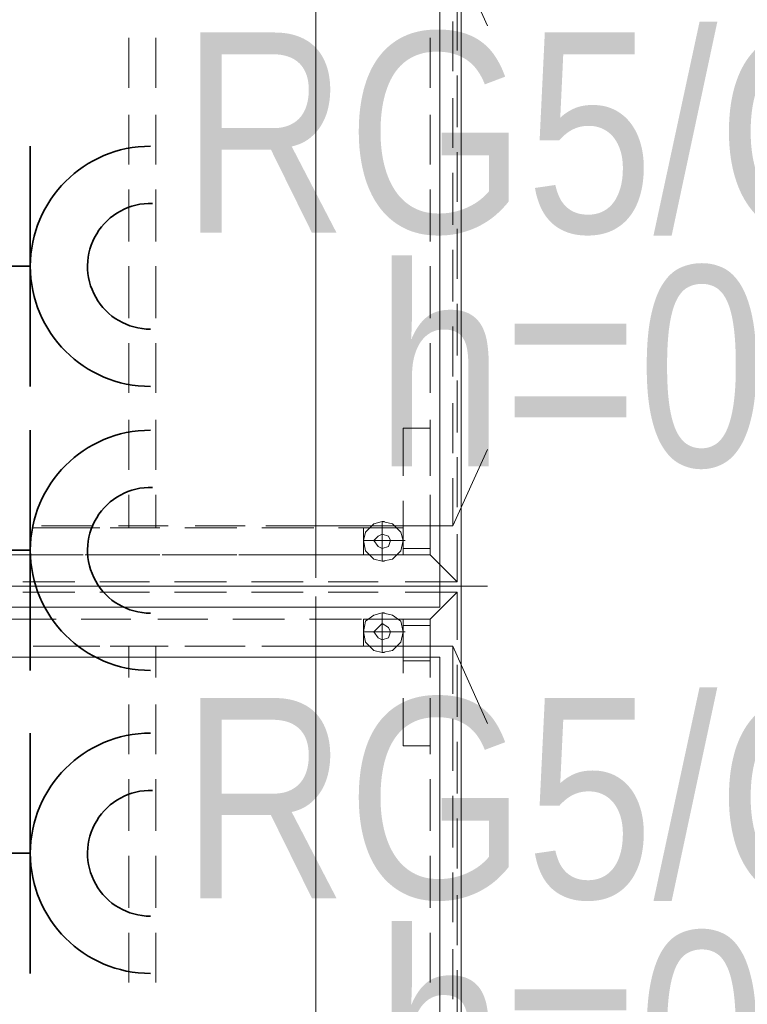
# Model space of a CAD drawing. Header units: millimetres. Extents: x -1465 to 393277, y -3788 to 454312.
# Tile 558 of 656: x 372757 to 373483, y 76622 to 77606. Entities that reach past the tile are written whole.
import ezdxf
from ezdxf.enums import TextEntityAlignment as Align

# ---------------------------------------------------------------- set-up
doc = ezdxf.new("R2010")
doc.units = ezdxf.units.MM
doc.layers.add('2D - Rysunki i Obrazki', color=8, linetype='Continuous')
doc.layers.add('\xa0♦EL - Gniazda', color=1, linetype='Continuous', lineweight=35)
doc.layers.add('\xa0♦EL - Gniazda (opis)', color=1, linetype='Continuous', lineweight=18)
doc.styles.add('Arial Narrow', font='ARIALN.TTF')
doc.styles.add('CP_ATTR', font='ARIALN.TTF')

# ---------------------------------------------------------------- blocks, each defined once
blk = doc.blocks.new('CPEL_D17')
for p, q in [((0, 0), (0, -0.4)), ((-0.2, -0.4), (0.2, -0.4))]:
    blk.add_line(p, q)
for radius, start in [(0.2, 360), (0.1047, 358.2125)]:
    blk.add_arc((0, -0.6), radius, start, 180)
at = {"linetype": 'ByBlock', "style": 'CP_ATTR', "flags": 9}
for tag, p in [('NAME', (-0.0919, -0.0183)), ('NUMBER', (-0.0919, -0.0185)), ('CHARACTER', (-0.0919, -0.0184)), ('PRODUCT-TYPE', (-0.0919, -0.0186)), ('ORDER-NO', (-0.0919, -0.0187)), ('OTHER', (-0.0918, -0.0183)), ('PRODUCER', (-0.0917, -0.0183)), ('ARTICLE', (-0.0916, -0.0183)), ('VOLTAGE', (-0.0916, -0.0185)), ('GROUP', (-0.0915, -0.0185)), ('WEIGHT', (-0.0915, -0.0184)), ('POWER', (-0.0915, -0.0187))]:
    blk.add_attdef(tag, text='', height=0.00005, dxfattribs=at).set_placement(p, align=Align.MIDDLE_LEFT)

msp = doc.modelspace()

# ---------------------------------------------------------------- linework, layer by layer
at = {"layer": '2D - Rysunki i Obrazki', "color": 8, "linetype": 'Continuous', "lineweight": 13, "ltscale": 100, "flags": 128}
for points in [[(373197.35, 78313.11), (373197.35, 77039.95), (372448.81, 77039.95), (372448.81, 78313.11)], [(373197.35, 78313.11), (373197.35, 77039.95), (372448.81, 77039.95), (372448.81, 78313.11)], [(373197.35, 77039.95), (373197.35, 78313.11), (372448.81, 78313.11), (372448.81, 77039.95)], [(373197.35, 78313.11), (373197.35, 77039.95), (372448.81, 77039.95), (372448.81, 78313.11)], [(373197.35, 78313.11), (373197.35, 77039.95), (372448.81, 77039.95), (372448.81, 78313.11)], [(373197.35, 77039.95), (373197.35, 78313.11), (372448.81, 78313.11), (372448.81, 77039.95)], [(373197.35, 78313.11), (373197.35, 77039.95), (372448.81, 77039.95), (372448.81, 78313.11)], [(373176.17, 78218.87), (373176.17, 77018.87), (372426.17, 77018.87), (372426.17, 78218.87)], [(373099.9, 77098.01), (373099.9, 77071.06), (373139.29, 77071.06), (373139.29, 77098.01)], [(373118.56, 77077.28), (373124.78, 77079.35), (373126.85, 77085.57), (373124.78, 77089.72), (373118.56, 77091.79), (373114.41, 77089.72), (373110.27, 77085.57), (373114.41, 77079.35)], [(373197.35, 77039.95), (373197.35, 75764.73), (372448.81, 75764.73), (372448.81, 77039.95)], [(373197.35, 77039.95), (373197.35, 75764.73), (372448.81, 75764.73), (372448.81, 77039.95)], [(373197.35, 75764.73), (373197.35, 77039.95), (372448.81, 77039.95), (372448.81, 75764.73)], [(373197.35, 77039.95), (373197.35, 75764.73), (372448.81, 75764.73), (372448.81, 77039.95)], [(373197.35, 77039.95), (373197.35, 75764.73), (372448.81, 75764.73), (372448.81, 77039.95)], [(373197.35, 75764.73), (373197.35, 77039.95), (372448.81, 77039.95), (372448.81, 75764.73)], [(373197.35, 77039.95), (373197.35, 75764.73), (372448.81, 75764.73), (372448.81, 77039.95)], [(373099.9, 77006.78), (373099.9, 76979.82), (373139.29, 76979.82), (373139.29, 77006.78)], [(373118.56, 76986.04), (373124.78, 76988.12), (373126.85, 76994.34), (373124.78, 76998.48), (373118.56, 77002.63), (373114.41, 76998.48), (373110.27, 76994.34), (373114.41, 76988.12)], [(373176.17, 76968.87), (373176.17, 75768.87), (372426.17, 75768.87), (372426.17, 76968.87)]]:
    msp.add_lwpolyline(points, close=True, dxfattribs=at)
for points in [[(373052.21, 77726.29), (373052.21, 77048.25)], [(373189.06, 77676.53), (373223.46, 77599.48)], [(373193.21, 77626.76), (373193.21, 77574.93)], [(373189.06, 77603.96), (373189.06, 77554.19)], [(372865.59, 77537.6), (372865.59, 77587.37)], [(372892.54, 77587.37), (372892.54, 77537.6)], [(373166.25, 77537.6), (373166.25, 77587.37)], [(373193.21, 77550.04), (373193.21, 77498.21)], [(373189.06, 77527.24), (373189.06, 77477.47)], [(372865.59, 77460.88), (372865.59, 77510.65)], [(372892.54, 77510.65), (372892.54, 77460.88)], [(373166.25, 77460.88), (373166.25, 77510.65)], [(373193.21, 77473.32), (373193.21, 77423.56)], [(373189.06, 77452.59), (373189.06, 77400.75)], [(372865.59, 77384.16), (372865.59, 77436)], [(372892.54, 77436), (372892.54, 77384.16)], [(373166.25, 77384.16), (373166.25, 77436)], [(373193.21, 77396.6), (373193.21, 77346.84)], [(373189.06, 77375.87), (373189.06, 77324.03)], [(372865.59, 77307.44), (372865.59, 77359.28)], [(372892.54, 77359.28), (372892.54, 77307.44)], [(373166.25, 77307.44), (373166.25, 77359.28)], [(373193.21, 77321.95), (373193.21, 77270.12)], [(373189.06, 77299.15), (373189.06, 77249.38)], [(372865.59, 77232.79), (372865.59, 77282.56)], [(372892.54, 77282.56), (372892.54, 77232.79)], [(373166.25, 77232.79), (373166.25, 77282.56)], [(373193.21, 77245.23), (373193.21, 77193.4)], [(373189.06, 77222.42), (373189.06, 77172.66)], [(372865.59, 77156.07), (372865.59, 77205.84)], [(372892.54, 77205.84), (372892.54, 77156.07)], [(373166.25, 77156.07), (373166.25, 77205.84)], [(373139.29, 77197.54), (373166.25, 77197.54)], [(373139.29, 77149.85), (373139.29, 77197.54)], [(373166.25, 77197.54), (373166.25, 77149.85)], [(373189.06, 77100.09), (373223.46, 77176.45)], [(373193.21, 77168.51), (373193.21, 77118.75)], [(373189.06, 77147.78), (373189.06, 77100.09), (373160.03, 77100.09)], [(372865.59, 77098.01), (372865.59, 77131.19)], [(372892.54, 77131.19), (372892.54, 77098.01)], [(373139.29, 77077.28), (373139.29, 77124.97)], [(373166.25, 77071.06), (373166.25, 77131.19)], [(373166.25, 77124.97), (373166.25, 77077.28)], [(372770.2, 77098.01), (372819.97, 77098.01)], [(372830.34, 77100.09), (372778.5, 77100.09)], [(372836.56, 77098.01), (372809.6, 77098.01)], [(372846.93, 77098.01), (372896.69, 77098.01)], [(372904.98, 77100.09), (372855.22, 77100.09)], [(372921.57, 77098.01), (372973.41, 77098.01)], [(372981.71, 77100.09), (372931.94, 77100.09)], [(372998.29, 77098.01), (373050.13, 77098.01)], [(373189.06, 77100.09), (373002.44, 77100.09)], [(373058.43, 77100.09), (373006.59, 77100.09)], [(373075.01, 77098.01), (373112.34, 77098.01)], [(373135.15, 77100.09), (373083.31, 77100.09)], [(373099.9, 77085.57), (373118.56, 77085.57), (373118.56, 77104.23)], [(373118.56, 77104.23), (373110.26, 77102.16), (373101.97, 77093.87), (373099.9, 77085.57), (373101.97, 77075.2)], [(373139.29, 77071.06), (373139.29, 77098.01), (373112.34, 77098.01)], [(373118.56, 77104.23), (373128.93, 77102.16), (373137.22, 77093.87), (373139.29, 77085.57), (373137.22, 77075.2)], [(373118.56, 77104.23), (373128.93, 77102.16), (373137.22, 77093.87), (373139.29, 77085.57), (373137.22, 77075.2)], [(373118.56, 77104.23), (373120.63, 77104.23)], [(373118.56, 77064.84), (373110.26, 77066.91), (373101.97, 77075.2), (373099.9, 77085.57), (373101.97, 77093.87)], [(373118.56, 77064.84), (373110.26, 77066.91), (373101.97, 77075.2), (373099.9, 77085.57), (373101.97, 77093.87)], [(373099.9, 77085.57), (373101.97, 77085.57)], [(373118.56, 77064.84), (373128.93, 77066.91), (373137.22, 77075.2), (373139.29, 77085.57), (373137.22, 77093.87)], [(373118.56, 77085.57), (373120.63, 77085.57)], [(373139.29, 77085.57), (373118.56, 77085.57), (373118.56, 77064.84)], [(373118.56, 77085.57), (373120.63, 77085.57)], [(373139.29, 77085.57), (373141.37, 77085.57)], [(373193.21, 77091.79), (373193.21, 77044.1)], [(373166.25, 77077.28), (373139.29, 77077.28)], [(372747.4, 77071.06), (372797.16, 77071.06)], [(372819.97, 77071.06), (372770.2, 77071.06)], [(372822.04, 77071.06), (372873.88, 77071.06)], [(372896.69, 77071.06), (372846.93, 77071.06)], [(372898.76, 77071.06), (372948.53, 77071.06)], [(372973.41, 77071.06), (372921.57, 77071.06)], [(372975.49, 77071.06), (373025.25, 77071.06)], [(373050.13, 77071.06), (372998.29, 77071.06)], [(373050.13, 77071.06), (373101.97, 77071.06)], [(373112.34, 77071.06), (373075.01, 77071.06)], [(373139.29, 77071.06), (373112.34, 77071.06)], [(373126.85, 77071.06), (373166.25, 77071.06)], [(373166.25, 77071.06), (373193.21, 77044.1)], [(373193.21, 77044.1), (373166.25, 77071.06)], [(373118.56, 77064.84), (373120.63, 77064.84)], [(373118.56, 77064.84), (373120.63, 77064.84)], [(372759.84, 77044.1), (372811.67, 77044.1)], [(372759.84, 77044.1), (372811.67, 77044.1)], [(372759.84, 77044.1), (372811.67, 77044.1)], [(372836.56, 77044.1), (372886.32, 77044.1)], [(372836.56, 77044.1), (372886.32, 77044.1)], [(372836.56, 77044.1), (372886.32, 77044.1)], [(372911.2, 77044.1), (372963.04, 77044.1)], [(372911.2, 77044.1), (372963.04, 77044.1)], [(372911.2, 77044.1), (372963.04, 77044.1)], [(372987.93, 77044.1), (373039.76, 77044.1)], [(372987.93, 77044.1), (373039.76, 77044.1)], [(372987.93, 77044.1), (373039.76, 77044.1)], [(373064.65, 77044.1), (373114.41, 77044.1)], [(373064.65, 77044.1), (373114.41, 77044.1)], [(373064.65, 77044.1), (373114.41, 77044.1)], [(373141.37, 77044.1), (373193.21, 77044.1)], [(373141.37, 77044.1), (373193.21, 77044.1)], [(373141.37, 77044.1), (373193.21, 77044.1), (373166.25, 77044.1)], [(373193.21, 77044.1), (373166.25, 77044.1)], [(373197.35, 77039.95), (373223.46, 77039.95)], [(373197.35, 77039.95), (373223.46, 77039.95)], [(372759.84, 77033.73), (372811.67, 77033.73)], [(372759.84, 77033.73), (372811.67, 77033.73)], [(372836.56, 77033.73), (372886.32, 77033.73)], [(372836.56, 77033.73), (372886.32, 77033.73)], [(372911.2, 77033.73), (372963.04, 77033.73)], [(372911.2, 77033.73), (372963.04, 77033.73)], [(372987.93, 77033.73), (373039.76, 77033.73)], [(372987.93, 77033.73), (373039.76, 77033.73)], [(373052.21, 77029.59), (373052.21, 76351.54)], [(373064.65, 77033.73), (373114.41, 77033.73)], [(373064.65, 77033.73), (373114.41, 77033.73)], [(373141.37, 77033.73), (373193.21, 77033.73)], [(373141.37, 77033.73), (373193.21, 77033.73)], [(373193.21, 77033.73), (373166.25, 77033.73)], [(373193.21, 77033.73), (373166.25, 77006.78)], [(373166.25, 77006.78), (373193.21, 77033.73)], [(373193.21, 77033.73), (373193.21, 76986.04)], [(372741.17, 77006.78), (372793.01, 77006.78)], [(372817.9, 77006.78), (372867.66, 77006.78)], [(372894.62, 77006.78), (372944.38, 77006.78)], [(372969.26, 77006.78), (373021.1, 77006.78)], [(373045.99, 77006.78), (373097.82, 77006.78)], [(373099.9, 76994.34), (373118.56, 76994.34), (373118.56, 77013)], [(373118.56, 77013), (373110.26, 77010.92), (373101.97, 77004.7), (373099.9, 76994.34), (373101.97, 76983.97)], [(373112.34, 76979.82), (373139.29, 76979.82), (373139.29, 77006.78), (373112.34, 77006.78)], [(373118.56, 77013), (373128.93, 77010.92), (373137.22, 77004.7), (373139.29, 76994.34), (373137.22, 76983.97)], [(373118.56, 77013), (373128.93, 77010.92), (373137.22, 77004.7), (373139.29, 76994.34), (373137.22, 76983.97)], [(373118.56, 77013), (373120.63, 77013)], [(373122.71, 77006.78), (373166.25, 77006.78)], [(373166.25, 76948.72), (373166.25, 77006.78)], [(373118.56, 76973.6), (373110.26, 76975.67), (373101.97, 76983.97), (373099.9, 76994.34), (373101.97, 77004.7)], [(373118.56, 76973.6), (373110.26, 76975.67), (373101.97, 76983.97), (373099.9, 76994.34), (373101.97, 77004.7)], [(373118.56, 76973.6), (373128.93, 76975.67), (373137.22, 76983.97), (373139.29, 76994.34), (373137.22, 77004.7)], [(373139.29, 77000.56), (373166.25, 77000.56)], [(373139.29, 76952.87), (373139.29, 77000.56)], [(373166.25, 77000.56), (373166.25, 76952.87)], [(373099.9, 76994.34), (373101.97, 76994.34)], [(373118.56, 76994.34), (373120.63, 76994.34)], [(373139.29, 76994.34), (373118.56, 76994.34), (373118.56, 76973.6)], [(373118.56, 76994.34), (373120.63, 76994.34)], [(373139.29, 76994.34), (373141.37, 76994.34)], [(372819.97, 76979.82), (372770.2, 76979.82)], [(372778.5, 76979.82), (372830.34, 76979.82)], [(372809.6, 76979.82), (372836.56, 76979.82)], [(372896.69, 76979.82), (372846.93, 76979.82)], [(372855.22, 76979.82), (372904.98, 76979.82)], [(372865.59, 76948.72), (372865.59, 76979.82)], [(372892.54, 76979.82), (372892.54, 76948.72)], [(372973.41, 76979.82), (372921.57, 76979.82)], [(372931.94, 76979.82), (372981.71, 76979.82)], [(373050.13, 76979.82), (372998.29, 76979.82)], [(373189.06, 76979.82), (373002.44, 76979.82)], [(373006.59, 76979.82), (373058.43, 76979.82)], [(373112.34, 76979.82), (373075.01, 76979.82)], [(373083.31, 76979.82), (373135.15, 76979.82)], [(373160.03, 76979.82), (373189.06, 76979.82), (373189.06, 76932.13)], [(373189.06, 76979.82), (373223.46, 76902.77)], [(373118.56, 76973.6), (373120.63, 76973.6)], [(373118.56, 76973.6), (373120.63, 76973.6)], [(373139.29, 76965.31), (373166.25, 76965.31)], [(373193.21, 76961.16), (373193.21, 76909.32)], [(372865.59, 76872), (372865.59, 76921.76)], [(372892.54, 76921.76), (372892.54, 76872)], [(373139.29, 76880.29), (373139.29, 76927.98)], [(373166.25, 76927.98), (373166.25, 76880.29)], [(373166.25, 76872), (373166.25, 76921.76)], [(373189.06, 76907.25), (373189.06, 76855.41)], [(373166.25, 76880.29), (373139.29, 76880.29)], [(373193.21, 76884.44), (373193.21, 76832.6)], [(372865.59, 76795.28), (372865.59, 76847.11)], [(372892.54, 76847.11), (372892.54, 76795.28)], [(373166.25, 76795.28), (373166.25, 76847.11)], [(373189.06, 76830.53), (373189.06, 76778.69)], [(373193.21, 76807.72), (373193.21, 76757.95)], [(372865.59, 76718.56), (372865.59, 76770.39)], [(372892.54, 76770.39), (372892.54, 76718.55)], [(373166.25, 76718.55), (373166.25, 76770.39)], [(373189.06, 76753.81), (373189.06, 76704.04)], [(373193.21, 76731), (373193.21, 76681.23)], [(372865.59, 76643.91), (372865.59, 76693.67)], [(372892.54, 76693.67), (372892.54, 76643.91)], [(373166.25, 76643.91), (373166.25, 76693.67)], [(373189.06, 76677.08), (373189.06, 76627.32)], [(373193.21, 76656.35), (373193.21, 76604.51)]]:
    msp.add_lwpolyline(points, dxfattribs=at)

# ---------------------------------------------------------------- block references
at = {"layer": '\xa0♦EL - Gniazda', "xscale": 600, "yscale": 600, "zscale": 600, "rotation": 90}
for p in [(372527.28, 77359.27), (372527.28, 77075.6), (372527.28, 76772.96)]:
    msp.add_blockref('CPEL_D17', p, dxfattribs=at)

# ---------------------------------------------------------------- texts
at = {"layer": '\xa0♦EL - Gniazda (opis)', "linetype": 'Continuous', "char_height": 200, "width": 1572.0399, "attachment_point": 5, "line_spacing_factor": 0.7, "style": 'Arial Narrow'}
for insert in [(373402.12, 77357.55), (373402.12, 76692.79)]:
    msp.add_mtext('{\\C1;\\fArial Narrow|b0|i0;\\A1;RG5/G14\\C3;\\P}\\fArial Narrow|b0|i0;\\A1;h=0,8', dxfattribs=dict(at, insert=insert))

doc.saveas('drawing.dxf')
